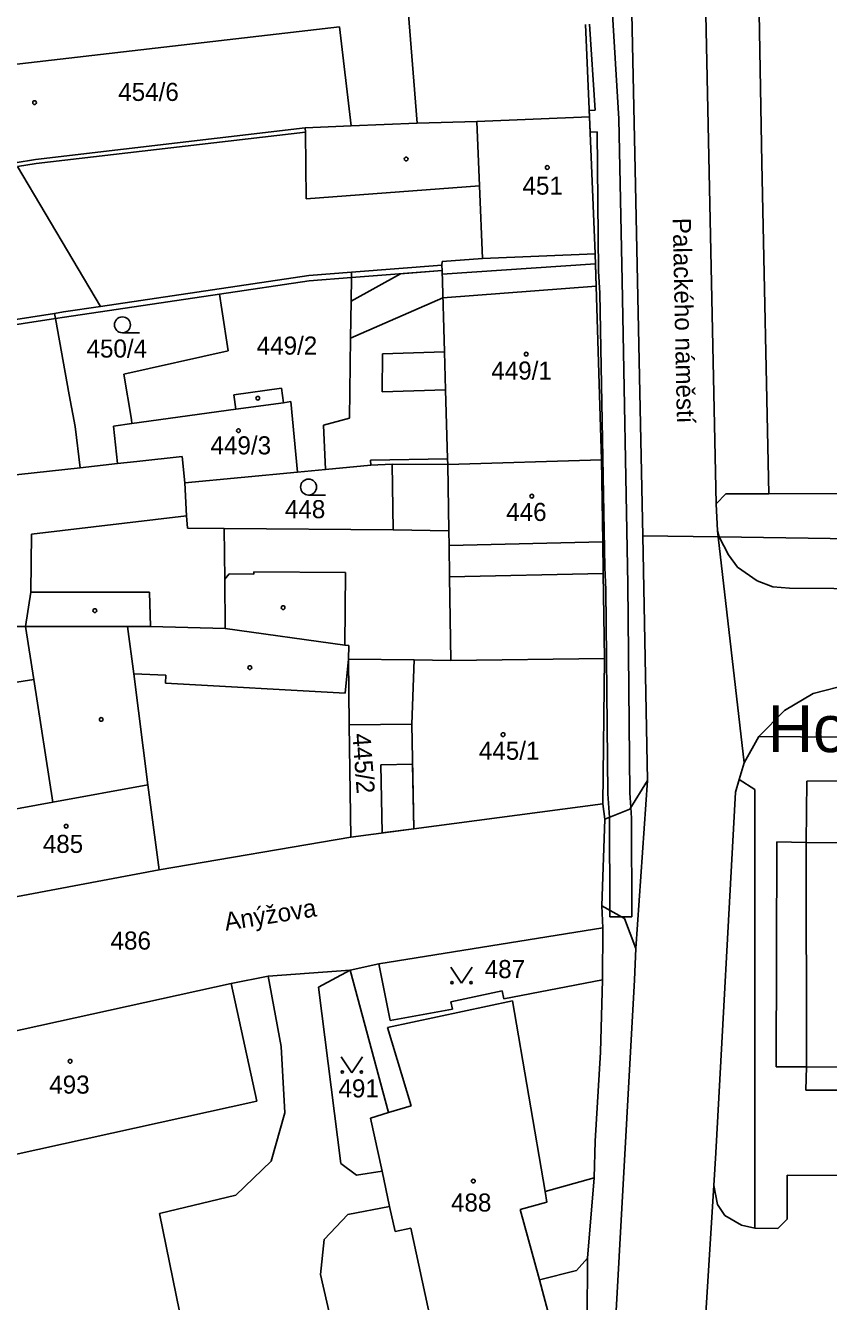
# Model space of a CAD drawing. Extents: x -785744 to -782822, y -1067550 to -1063910.
# Drawn here: x -783628.7 to -783553.3, y -1065560.7 to -1065440.7 of the extents above; entities that cross this region are included whole.
import ezdxf

# ---------------------------------------------------------------- set-up
doc = ezdxf.new("R2010")
doc.units = 0
for name, color, linetype in [('Hranice parcel', 7, 'Continuous'), ('Parcelní čísla', 7, 'Continuous'), ('Pop_ČP_popisy', 7, 'Continuous'), ('Vnitřní kresba', 7, 'Continuous'), ('Věcná břemena k části', 7, 'Continuous'), ('Značky budov', 7, 'Continuous'), ('Značky kultur', 7, 'Continuous')]:
    doc.layers.add(name, color=color, linetype=linetype)

msp = doc.modelspace()

# ---------------------------------------------------------------- linework, layer by layer
at = {"layer": 'Hranice parcel'}
for p, q in [((-783602.46, -1065450.32), (-783598.15, -1065450.13)), ((-783598.15, -1065450.13), (-783591.95, -1065449.86))]:
    msp.add_line(p, q, dxfattribs=at)
for points in [[(-783572.26, -1065417.56), (-783571.46, -1065454.22)], [(-783565.1, -1065426.26), (-783563.84, -1065485.66)], [(-783593.15, -1065434.93), (-783592.27, -1065445.93)], [(-783576.12, -1065440.58), (-783575.75, -1065449.29)], [(-783592.27, -1065445.93), (-783591.95, -1065449.86)], [(-783591.95, -1065449.86), (-783586.34, -1065449.72)], [(-783586.34, -1065449.72), (-783575.75, -1065449.29)], [(-783575.75, -1065449.29), (-783575.22, -1065462.17)], [(-783627.81, -1065453.28), (-783602.46, -1065450.32)], [(-783629.71, -1065453.59), (-783627.81, -1065453.28)], [(-783629.51, -1065453.96), (-783621.7, -1065467.1)], [(-783571.46, -1065454.22), (-783570.76, -1065488.66)], [(-783585.81, -1065462.6), (-783575.22, -1065462.17)], [(-783575.22, -1065462.17), (-783574.62, -1065481.51)], [(-783598.13, -1065463.89), (-783589.63, -1065463.23)], [(-783589.63, -1065463.23), (-783589.61, -1065462.87)], [(-783589.61, -1065462.87), (-783585.81, -1065462.6)], [(-783621.7, -1065467.1), (-783602.13, -1065464.2)], [(-783602.13, -1065464.2), (-783598.13, -1065463.89)], [(-783602.09, -1065464.7), (-783598.13, -1065464.39)], [(-783598.16, -1065466.59), (-783598.13, -1065464.39)], [(-783598.13, -1065464.39), (-783598.13, -1065463.89)], [(-783610.51, -1065465.94), (-783602.09, -1065464.7)], [(-783610.51, -1065465.94), (-783610.29, -1065467.4)], [(-783598.2, -1065470.09), (-783598.16, -1065466.59)], [(-783646.07, -1065470.86), (-783626.03, -1065467.75)], [(-783626.03, -1065467.75), (-783625.17, -1065467.62)], [(-783626.03, -1065467.75), (-783625.94, -1065468.24)], [(-783625.94, -1065468.24), (-783624.63, -1065475.41)], [(-783625.17, -1065467.62), (-783621.7, -1065467.1)], [(-783610.29, -1065467.4), (-783609.69, -1065471.29)], [(-783598.3, -1065477.62), (-783598.2, -1065470.09)], [(-783619.52, -1065473.47), (-783609.69, -1065471.29)], [(-783619.52, -1065473.47), (-783618.8, -1065477.74)], [(-783624.63, -1065475.41), (-783624.08, -1065478.4)], [(-783609.18, -1065475.41), (-783604.68, -1065474.77)], [(-783609.18, -1065475.41), (-783608.99, -1065476.77)], [(-783604.68, -1065474.77), (-783604.49, -1065476.15)], [(-783604.49, -1065476.15), (-783603.8, -1065476.05)], [(-783603.8, -1065476.05), (-783603.18, -1065482.67)], [(-783618.8, -1065477.74), (-783618.75, -1065478.11)], [(-783618.75, -1065478.11), (-783608.99, -1065476.77)], [(-783600.74, -1065478.26), (-783598.3, -1065477.62)], [(-783624.08, -1065478.4), (-783623.61, -1065482.26)], [(-783620.48, -1065478.35), (-783618.75, -1065478.11)], [(-783620.48, -1065478.35), (-783620.09, -1065481.88)], [(-783600.74, -1065478.26), (-783600.56, -1065482.42)], [(-783618.29, -1065481.68), (-783614.01, -1065481.22)], [(-783614.01, -1065481.22), (-783613.78, -1065483.69)], [(-783639.21, -1065483.97), (-783623.61, -1065482.26)], [(-783623.61, -1065482.26), (-783620.09, -1065481.88)], [(-783620.09, -1065481.88), (-783618.29, -1065481.68)], [(-783613.78, -1065483.69), (-783603.18, -1065482.67)], [(-783603.18, -1065482.67), (-783600.56, -1065482.42)], [(-783600.56, -1065482.42), (-783596.31, -1065482.02)], [(-783596.31, -1065482.02), (-783594.28, -1065481.93)], [(-783594.28, -1065481.93), (-783594.21, -1065488.1)], [(-783594.28, -1065481.93), (-783589.08, -1065481.95)], [(-783589.08, -1065481.95), (-783574.62, -1065481.51)], [(-783574.62, -1065481.51), (-783574.5, -1065489.22)], [(-783613.78, -1065483.69), (-783613.61, -1065486.78)], [(-783563.84, -1065485.66), (-783563.73, -1065488.2)], [(-783613.61, -1065486.78), (-783613.53, -1065487.95)], [(-783613.53, -1065487.95), (-783610.08, -1065487.97)], [(-783610.08, -1065487.97), (-783610.02, -1065492.75)], [(-783610.08, -1065487.97), (-783594.21, -1065488.1)], [(-783570.76, -1065488.66), (-783570.3, -1065511.67)], [(-783570.76, -1065488.66), (-783563.67, -1065488.77)], [(-783563.73, -1065488.2), (-783563.67, -1065488.77)], [(-783563.73, -1065488.2), (-783563.57, -1065488.77)], [(-783574.5, -1065489.22), (-783574.46, -1065492.22)], [(-783563.67, -1065488.77), (-783561.24, -1065510.01)], [(-783563.57, -1065488.77), (-783562.69, -1065490.47)], [(-783562.69, -1065490.47), (-783561.86, -1065491.62)], [(-783574.46, -1065492.22), (-783574.35, -1065500.2)], [(-783561.86, -1065491.62), (-783560, -1065492.91)], [(-783610.02, -1065492.75), (-783610, -1065497.38)], [(-783560, -1065492.91), (-783558.52, -1065493.46)], [(-783558.52, -1065493.46), (-783556.98, -1065493.58)], [(-783556.98, -1065493.58), (-783532.03, -1065493.79)], [(-783637.4, -1065497.2), (-783628.73, -1065497.2)], [(-783628.73, -1065497.2), (-783619.15, -1065497.2)], [(-783619.15, -1065497.2), (-783616.99, -1065497.2)], [(-783616.99, -1065497.2), (-783610, -1065497.38)], [(-783610, -1065497.38), (-783598.74, -1065498.96)], [(-783598.74, -1065498.96), (-783598.36, -1065498.97)], [(-783598.4, -1065500.25), (-783598.36, -1065498.97)], [(-783598.4, -1065500.25), (-783592.22, -1065500.34)], [(-783598.4, -1065500.25), (-783598.33, -1065506.43)], [(-783592.44, -1065506.38), (-783592.22, -1065500.34)], [(-783592.22, -1065500.34), (-783588.78, -1065500.4)], [(-783588.78, -1065500.4), (-783574.35, -1065500.2)], [(-783574.5, -1065513.87), (-783574.35, -1065500.2)], [(-783554.73, -1065503.48), (-783551.34, -1065502.61)], [(-783557.43, -1065505.09), (-783554.73, -1065503.48)], [(-783559.86, -1065507.54), (-783557.43, -1065505.09)], [(-783598.33, -1065506.43), (-783598.17, -1065516.99)], [(-783592.44, -1065506.38), (-783592.26, -1065516.21)], [(-783561.24, -1065510.01), (-783559.86, -1065507.54)], [(-783561.68, -1065511.57), (-783561.24, -1065510.01)], [(-783571.4, -1065527.46), (-783570.3, -1065511.67)], [(-783562.03, -1065512.77), (-783561.68, -1065511.57)], [(-783563.89, -1065546.69), (-783562.03, -1065512.77)], [(-783592.26, -1065516.21), (-783574.5, -1065513.87)], [(-783574.5, -1065513.87), (-783574.33, -1065515.31)], [(-783598.17, -1065516.99), (-783592.26, -1065516.21)], [(-783574.61, -1065523.44), (-783574.33, -1065515.31)], [(-783616.17, -1065520.07), (-783598.17, -1065516.99)], [(-783558.21, -1065538.58), (-783558.16, -1065517.44)], [(-783558.16, -1065517.44), (-783555.39, -1065517.49)], [(-783555.39, -1065517.49), (-783541.89, -1065517.54)], [(-783631.18, -1065522.89), (-783616.17, -1065520.07)], [(-783574.61, -1065523.44), (-783574.51, -1065525.52)], [(-783595.56, -1065528.9), (-783574.51, -1065525.52)], [(-783574.52, -1065530.42), (-783574.51, -1065525.52)], [(-783571.52, -1065530.4), (-783571.4, -1065527.46)], [(-783598.25, -1065529.5), (-783595.56, -1065528.9)], [(-783595.56, -1065528.9), (-783594.49, -1065534.25)], [(-783609.43, -1065530.77), (-783605.96, -1065530.06)], [(-783605.96, -1065530.06), (-783598.25, -1065529.5)], [(-783605.96, -1065530.06), (-783604.72, -1065536.67)], [(-783601.23, -1065531.1), (-783598.25, -1065529.5)], [(-783598.25, -1065529.5), (-783594.63, -1065542.89)], [(-783583.8, -1065532.19), (-783574.52, -1065530.42)], [(-783575.1, -1065594.88), (-783571.52, -1065530.4)], [(-783574.73, -1065537.2), (-783574.52, -1065530.42)], [(-783643.74, -1065538.3), (-783609.43, -1065530.77)], [(-783609.43, -1065530.77), (-783607.02, -1065541.82)], [(-783601.23, -1065531.1), (-783599.13, -1065547.67)], [(-783588.78, -1065532.49), (-783583.95, -1065531.44)], [(-783583.95, -1065531.44), (-783583.8, -1065532.19)], [(-783588.78, -1065532.49), (-783588.64, -1065533.16)], [(-783594.49, -1065534.25), (-783588.64, -1065533.16)], [(-783604.72, -1065536.67), (-783604.37, -1065542.93)], [(-783575.21, -1065545.59), (-783574.73, -1065537.2)], [(-783558.21, -1065538.58), (-783555.38, -1065538.59)], [(-783555.42, -1065540.79), (-783555.38, -1065538.59)], [(-783555.42, -1065540.79), (-783541.74, -1065540.79)], [(-783607.02, -1065541.82), (-783641.25, -1065549.38)], [(-783605.67, -1065547.47), (-783604.37, -1065542.93)], [(-783596.34, -1065543.41), (-783594.63, -1065542.89)], [(-783596.34, -1065543.41), (-783595.25, -1065548.39)], [(-783575.33, -1065549.04), (-783575.21, -1065545.59)], [(-783564.06, -1065549.74), (-783563.89, -1065546.69)], [(-783608.98, -1065550.65), (-783605.67, -1065547.47)], [(-783599.13, -1065547.67), (-783597.64, -1065548.77)], [(-783597.64, -1065548.77), (-783595.25, -1065548.39)], [(-783595.25, -1065548.39), (-783594.53, -1065551.72)], [(-783579.92, -1065550.32), (-783575.33, -1065549.04)], [(-783575.94, -1065556.57), (-783575.33, -1065549.04)], [(-783565.09, -1065565.75), (-783564.06, -1065549.74)], [(-783616.14, -1065552.39), (-783608.98, -1065550.65)], [(-783579.92, -1065550.32), (-783579.76, -1065551.31)], [(-783598.47, -1065552.49), (-783594.53, -1065551.72)], [(-783594.53, -1065551.72), (-783594.02, -1065554.08)], [(-783582.27, -1065551.99), (-783579.76, -1065551.31)], [(-783582.27, -1065551.99), (-783580.46, -1065558.62)], [(-783616.14, -1065552.39), (-783614.28, -1065561.58)], [(-783600.67, -1065554.82), (-783598.47, -1065552.49)], [(-783594.02, -1065554.08), (-783592.54, -1065553.76)], [(-783592.54, -1065553.76), (-783588.84, -1065570.87)], [(-783601.04, -1065558.1), (-783600.67, -1065554.82)], [(-783576.08, -1065579.91), (-783575.94, -1065556.57)], [(-783601.04, -1065558.1), (-783598.16, -1065570.7)], [(-783580.46, -1065558.62), (-783579.5, -1065562.15)]]:
    msp.add_lwpolyline(points, dxfattribs=at)
at = {"layer": 'Vnitřní kresba'}
for p, q in [((-783599.24, -1065440.8), (-783648.98, -1065446.59)), ((-783598.15, -1065450.13), (-783599.24, -1065440.8))]:
    msp.add_line(p, q, dxfattribs=at)
for points in [[(-783560.05, -1065427.12), (-783559.56, -1065453.63)], [(-783586.34, -1065449.72), (-783586.09, -1065455.77)], [(-783627.74, -1065453.67), (-783602.45, -1065450.71)], [(-783602.46, -1065450.32), (-783602.45, -1065450.71)], [(-783602.45, -1065450.71), (-783602.38, -1065457)], [(-783629.51, -1065453.96), (-783627.74, -1065453.67)], [(-783559.56, -1065453.63), (-783558.92, -1065484.71)], [(-783602.38, -1065457), (-783586.09, -1065455.77)], [(-783586.09, -1065455.77), (-783585.81, -1065462.6)], [(-783589.63, -1065463.23), (-783589.61, -1065463.73)], [(-783598.13, -1065464.39), (-783589.61, -1065463.73)], [(-783589.61, -1065463.73), (-783589.39, -1065471.38)], [(-783625.09, -1065468.11), (-783610.51, -1065465.94)], [(-783645.99, -1065471.35), (-783625.94, -1065468.24)], [(-783625.94, -1065468.24), (-783625.09, -1065468.11)], [(-783595.22, -1065475.12), (-783595.19, -1065471.55)], [(-783595.19, -1065471.55), (-783589.39, -1065471.38)], [(-783589.39, -1065471.38), (-783589.28, -1065474.94)], [(-783595.22, -1065475.12), (-783589.28, -1065474.94)], [(-783589.28, -1065474.94), (-783589.09, -1065481.44)], [(-783608.99, -1065476.77), (-783604.49, -1065476.15)], [(-783596.32, -1065481.56), (-783589.09, -1065481.44)], [(-783589.09, -1065481.44), (-783589.08, -1065481.95)], [(-783596.32, -1065481.56), (-783596.31, -1065482.02)], [(-783589.08, -1065481.95), (-783588.97, -1065488.19)], [(-783563.84, -1065485.66), (-783562.95, -1065484.72)], [(-783562.95, -1065484.72), (-783558.92, -1065484.71)], [(-783558.92, -1065484.71), (-783552.18, -1065484.68)], [(-783628.18, -1065488.5), (-783613.61, -1065486.78)], [(-783628.23, -1065493.96), (-783628.18, -1065488.5)], [(-783594.21, -1065488.1), (-783588.97, -1065488.19)], [(-783588.97, -1065488.19), (-783588.95, -1065489.57)], [(-783588.95, -1065489.57), (-783574.5, -1065489.22)], [(-783588.95, -1065489.57), (-783588.9, -1065492.52)], [(-783563.57, -1065488.77), (-783523.88, -1065489.35)], [(-783610.02, -1065492.75), (-783609.6, -1065492.25)], [(-783609.6, -1065492.25), (-783607.29, -1065492.26)], [(-783607.29, -1065492.26), (-783607.29, -1065492.06)], [(-783607.29, -1065492.06), (-783598.67, -1065492.13)], [(-783598.74, -1065498.96), (-783598.67, -1065492.13)], [(-783588.9, -1065492.52), (-783574.46, -1065492.22)], [(-783588.9, -1065492.52), (-783588.78, -1065500.4)], [(-783628.73, -1065497.2), (-783628.23, -1065493.96)], [(-783628.23, -1065493.96), (-783617.09, -1065493.97)], [(-783617.09, -1065493.97), (-783616.99, -1065497.2)], [(-783628.73, -1065497.2), (-783627.96, -1065502.17)], [(-783619.15, -1065497.2), (-783618.58, -1065501.65)], [(-783598.72, -1065503.46), (-783598.4, -1065500.25)], [(-783618.58, -1065501.65), (-783617.24, -1065512.07)], [(-783618.58, -1065501.65), (-783615.55, -1065501.77)], [(-783615.59, -1065502.51), (-783615.55, -1065501.77)], [(-783635.8, -1065503.4), (-783627.96, -1065502.17)], [(-783627.96, -1065502.17), (-783626.17, -1065513.7)], [(-783615.59, -1065502.51), (-783598.72, -1065503.46)], [(-783598.33, -1065506.43), (-783592.44, -1065506.38)], [(-783559.86, -1065507.54), (-783544.16, -1065507.66)], [(-783626.17, -1065513.7), (-783617.24, -1065512.07)], [(-783617.24, -1065512.07), (-783616.17, -1065520.07)], [(-783571.97, -1065514.37), (-783570.3, -1065511.67)], [(-783561.68, -1065511.57), (-783560.22, -1065512.53)], [(-783560.22, -1065512.53), (-783560.22, -1065553.77)], [(-783555.39, -1065517.49), (-783555.33, -1065511.73)], [(-783555.33, -1065511.73), (-783540.73, -1065511.64)], [(-783632.68, -1065514.9), (-783626.17, -1065513.7)], [(-783574.33, -1065515.31), (-783571.97, -1065514.37)], [(-783555.39, -1065517.49), (-783555.38, -1065538.59)], [(-783574.61, -1065523.44), (-783572.46, -1065524.64)], [(-783572.46, -1065524.64), (-783571.4, -1065527.46)], [(-783594.73, -1065534.89), (-783582.99, -1065532.39)], [(-783582.99, -1065532.39), (-783579.92, -1065550.32)], [(-783594.73, -1065534.89), (-783592.5, -1065542.25)], [(-783555.38, -1065538.59), (-783541.78, -1065538.62)], [(-783594.63, -1065542.89), (-783592.5, -1065542.25)], [(-783564.06, -1065549.74), (-783563.74, -1065551.53)], [(-783557.19, -1065552.9), (-783557.19, -1065548.78)], [(-783557.19, -1065548.78), (-783511.26, -1065548.89)], [(-783563.74, -1065551.53), (-783563.03, -1065552.58)], [(-783563.03, -1065552.58), (-783561.46, -1065553.48)], [(-783558.06, -1065553.8), (-783557.19, -1065552.9)], [(-783561.46, -1065553.48), (-783560.22, -1065553.77)], [(-783560.22, -1065553.77), (-783558.06, -1065553.8)], [(-783576.99, -1065557.75), (-783575.94, -1065556.57)], [(-783580.46, -1065558.62), (-783576.99, -1065557.75)]]:
    msp.add_lwpolyline(points, dxfattribs=at)
at = {"layer": 'Věcná břemena k části'}
for points in [[(-783573, -1065449.46), (-783573.65, -1065438.6)], [(-783575.76, -1065440.56), (-783575.21, -1065448.66)], [(-783575.21, -1065448.66), (-783575.78, -1065448.69)], [(-783575.78, -1065448.69), (-783575.75, -1065449.29)], [(-783575.75, -1065449.29), (-783575.69, -1065450.71)], [(-783572.69, -1065464.69), (-783573, -1065449.46)], [(-783575.69, -1065450.71), (-783575.05, -1065450.68)], [(-783575.05, -1065450.68), (-783574.92, -1065463.79)], [(-783575.19, -1065463.08), (-783589.6, -1065464.08)], [(-783575.13, -1065465.2), (-783575.19, -1065463.08)], [(-783593.5, -1065464.03), (-783598.16, -1065466.59)], [(-783589.61, -1065463.73), (-783593.5, -1065464.03)], [(-783589.6, -1065464.08), (-783589.61, -1065463.73)], [(-783574.92, -1065463.79), (-783574.77, -1065465.84)], [(-783589.54, -1065466.3), (-783575.13, -1065465.2)], [(-783574.77, -1065465.84), (-783574.33, -1065491.65)], [(-783572.16, -1065493.2), (-783572.69, -1065464.69)], [(-783598.2, -1065470.09), (-783589.54, -1065466.3)], [(-783598.16, -1065466.59), (-783598.2, -1065470.09)], [(-783574.33, -1065491.65), (-783574.22, -1065493.71)], [(-783571.96, -1065512.84), (-783572.16, -1065493.2)], [(-783574.22, -1065493.71), (-783574.02, -1065512.92)], [(-783592.37, -1065510.13), (-783595.35, -1065510.19)], [(-783595.35, -1065510.19), (-783595.23, -1065516.6)], [(-783592.26, -1065516.21), (-783592.37, -1065510.13)], [(-783574.02, -1065512.92), (-783573.88, -1065515.13)], [(-783571.87, -1065514.21), (-783571.96, -1065512.84)], [(-783571.8, -1065515.22), (-783571.87, -1065514.21)], [(-783595.23, -1065516.6), (-783592.26, -1065516.21)], [(-783573.88, -1065515.13), (-783573.84, -1065523.87)], [(-783571.78, -1065524.49), (-783571.8, -1065515.22)], [(-783573.84, -1065523.87), (-783573.84, -1065524.49)], [(-783573.84, -1065524.49), (-783572.73, -1065524.49)], [(-783572.73, -1065524.49), (-783571.78, -1065524.49)]]:
    msp.add_lwpolyline(points, dxfattribs=at)
at = {"layer": 'Značky budov'}
for centre in [(-783627.89, -1065447.94), (-783592.98, -1065453.24), (-783579.72, -1065454.04), (-783581.7, -1065471.58), (-783606.92, -1065475.73), (-783608.74, -1065478.78), (-783581.18, -1065484.94), (-783622.23, -1065495.7), (-783604.54, -1065495.42), (-783607.67, -1065501.06), (-783621.63, -1065505.93), (-783583.88, -1065507.36), (-783624.93, -1065515.97), (-783624.55, -1065538.07), (-783586.67, -1065549.33)]:
    msp.add_circle(centre, 0.175, dxfattribs=at)
at = {"layer": 'Značky kultur'}
for p, q in [((-783619.64, -1065469.58), (-783618.04, -1065469.58)), ((-783602.15, -1065484.83), (-783600.55, -1065484.83)), ((-783588.78, -1065529.22), (-783587.78, -1065530.72)), ((-783587.78, -1065530.72), (-783586.78, -1065529.22)), ((-783599.09, -1065537.64), (-783598.09, -1065539.14)), ((-783598.09, -1065539.14), (-783597.09, -1065537.64))]:
    msp.add_line(p, q, dxfattribs=at)
for centre, radius in [((-783619.64, -1065468.83), 0.75), ((-783602.15, -1065484.08), 0.75), ((-783588.68, -1065530.67), 0.112), ((-783586.88, -1065530.67), 0.112), ((-783598.99, -1065539.09), 0.112), ((-783597.19, -1065539.09), 0.112)]:
    msp.add_circle(centre, radius, dxfattribs=at)

# ---------------------------------------------------------------- texts
at = {"layer": 'Parcelní čísla'}
for s, p in [('454/6', (-783620.03, -1065447.78)), ('451', (-783582.05, -1065456.59)), ('450/4', (-783623.01, -1065471.91)), ('449/2', (-783607.02, -1065471.63)), ('449/1', (-783584.98, -1065473.98)), ('449/3', (-783611.36, -1065481.01)), ('448', (-783604.37, -1065487.01)), ('446', (-783583.58, -1065487.27)), ('445/1', (-783586.15, -1065509.72)), ('485', (-783627.12, -1065518.48)), ('486', (-783620.75, -1065527.57)), ('487', (-783585.6, -1065530.25)), ('493', (-783626.51, -1065541.11)), ('491', (-783599.34, -1065541.47)), ('488', (-783588.77, -1065552.2))]:
    msp.add_text(s, height=1.7, dxfattribs=at).set_placement(p)
msp.add_text('445/2', height=1.7, rotation=274.1995, dxfattribs=at).set_placement((-783598.03, -1065507.29))
at = {"layer": 'Pop_ČP_popisy'}
for s, rotation, p in [('Palackého náměstí', 271.1928, (-783567.94, -1065458.79)), ('Anýžova', 9.0307, (-783609.93, -1065525.8))]:
    msp.add_text(s, height=1.7, rotation=rotation, dxfattribs=at).set_placement(p)
msp.add_text('Hořovice-historické jádro', height=4.4, dxfattribs=at).set_placement((-783559, -1065509))

doc.saveas('drawing.dxf')
